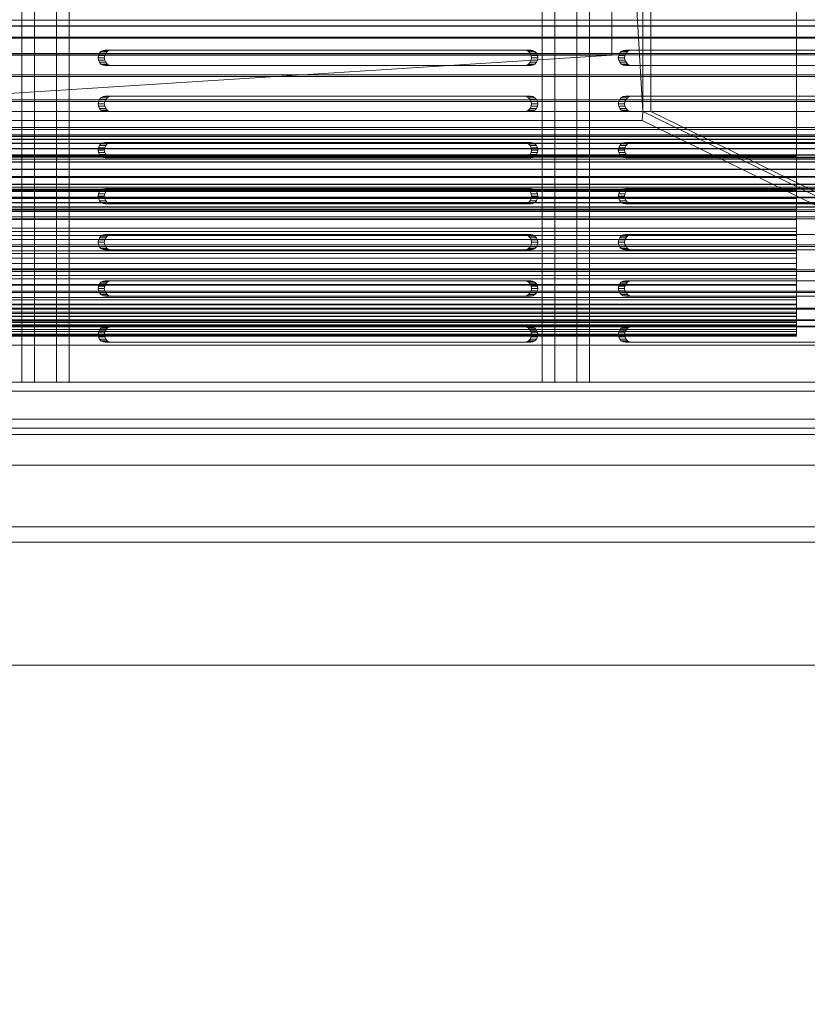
# Model space of a CAD drawing. Header units: millimetres. Extents: x -2233 to 61924, y -68080 to 6847.
# Tile 635 of 656: x 27447 to 27703, y -18370 to -18050. Entities that reach past the tile are written whole.
import ezdxf

# ---------------------------------------------------------------- set-up
doc = ezdxf.new("R2010")
doc.units = ezdxf.units.MM
for name, color, linetype, lineweight in [('COTAS_P', 1, 'Continuous', 0), ('superior_bajante_movil', 7, 'Continuous', 0), ('superior_C09', 7, 'Continuous', 0), ('superior_screen-C09', 7, 'Continuous', 0)]:
    doc.layers.add(name, color=color, linetype=linetype, lineweight=lineweight)
doc.dimstyles.new('R19_100', dxfattribs={"dimtxt": 250, "dimasz": 150, "dimexe": 150, "dimexo": 80, "dimgap": 100, "dimtad": 1, "dimtih": 1, "dimtoh": 1, "dimdsep": 46, "dimcen": 0.09, "dimadec": 0, "dimazin": 0, "dimtfac": 1, "dimtdec": 4, "dimtofl": 0, "dimtmove": 0, "dimatfit": 3, "dimfxl": 1, "dimtolj": 1, "dimtzin": 0, "dimarcsym": 0})

# ---------------------------------------------------------------- blocks, each defined once
blk = doc.blocks.new('DIM_R27_46')
at = {"layer": 'COTAS_P'}
for p, q in [((26795.07, -18305), (26795.07, -19205)), ((28805.07, -18305), (28805.07, -19205)), ((26795.07, -19205), (26945.07, -19160)), ((28805.07, -19205), (28655.07, -19160)), ((26795.07, -19205), (28805.07, -19205)), ((26795.07, -19205), (26945.07, -19250)), ((28805.07, -19205), (28655.07, -19250))]:
    blk.add_line(p, q, dxfattribs=at)
blk.add_text('2010 P', height=250, dxfattribs=at).set_placement((27800.07, -19105))

msp = doc.modelspace()

# ---------------------------------------------------------------- linework, layer by layer
at = {"layer": 'superior_bajante_movil'}
for p, q in [((27448.133, -17792), (27448.133, -18168)), ((27452.238, -18168), (27452.238, -17792)), ((27459.41, -18168), (27459.41, -17792)), ((27463.514, -17792), (27463.514, -18168)), ((27617.278, -17792), (27617.278, -18168)), ((27621.382, -18168), (27621.382, -17792)), ((27628.554, -18168), (27628.554, -17792)), ((27632.659, -17792), (27632.659, -18168)), ((27650.067, -18080), (27650.067, -17880)), ((27652.598, -17880), (27652.598, -18080)), ((27474.534, -18060.122), (27473.879, -18060.477)), ((27475.26, -18060), (27474.534, -18060.122)), ((27474.534, -18060.122), (27476.586, -18060.122)), ((27475.26, -18060), (27477.312, -18060)), ((27611.516, -18060), (27475.26, -18060)), ((27475.931, -18060.477), (27476.586, -18060.122)), ((27476.586, -18060.122), (27477.312, -18060)), ((27477.312, -18060), (27613.568, -18060)), ((27611.516, -18060), (27613.568, -18060)), ((27612.242, -18060.122), (27611.516, -18060)), ((27612.242, -18060.122), (27614.294, -18060.122)), ((27612.896, -18060.477), (27612.242, -18060.122)), ((27613.568, -18060), (27614.294, -18060.122)), ((27614.294, -18060.122), (27614.949, -18060.477)), ((27643.679, -18060.122), (27643.024, -18060.477)), ((27644.405, -18060), (27643.679, -18060.122)), ((27643.679, -18060.122), (27645.731, -18060.122)), ((27644.405, -18060), (27646.457, -18060)), ((27780.66, -18060), (27644.405, -18060)), ((27645.076, -18060.477), (27645.731, -18060.122)), ((27645.731, -18060.122), (27646.457, -18060)), ((27646.457, -18060), (27782.712, -18060)), ((27473.026, -18061.727), (27472.911, -18062.5)), ((27472.911, -18062.5), (27473.026, -18063.273)), ((27472.911, -18062.5), (27474.963, -18062.5)), ((27473.36, -18061.031), (27473.026, -18061.727)), ((27473.026, -18061.727), (27475.078, -18061.727)), ((27473.026, -18063.273), (27473.36, -18063.969)), ((27473.026, -18063.273), (27475.078, -18063.273)), ((27473.879, -18060.477), (27473.36, -18061.031)), ((27473.36, -18061.031), (27475.412, -18061.031)), ((27473.879, -18060.477), (27475.931, -18060.477)), ((27474.963, -18062.5), (27475.078, -18061.727)), ((27475.078, -18063.273), (27474.963, -18062.5)), ((27475.078, -18061.727), (27475.412, -18061.031)), ((27475.412, -18063.969), (27475.078, -18063.273)), ((27475.412, -18061.031), (27475.931, -18060.477)), ((27612.896, -18060.477), (27614.949, -18060.477)), ((27613.416, -18061.031), (27612.896, -18060.477)), ((27613.416, -18061.031), (27615.468, -18061.031)), ((27613.75, -18061.727), (27613.416, -18061.031)), ((27613.416, -18063.969), (27613.75, -18063.273)), ((27613.75, -18061.727), (27615.802, -18061.727)), ((27613.865, -18062.5), (27613.75, -18061.727)), ((27613.75, -18063.273), (27613.865, -18062.5)), ((27613.75, -18063.273), (27615.802, -18063.273)), ((27613.865, -18062.5), (27615.917, -18062.5)), ((27614.949, -18060.477), (27615.468, -18061.031)), ((27615.468, -18061.031), (27615.802, -18061.727)), ((27615.802, -18063.273), (27615.468, -18063.969)), ((27615.802, -18061.727), (27615.917, -18062.5)), ((27615.917, -18062.5), (27615.802, -18063.273)), ((27642.171, -18061.727), (27642.056, -18062.5)), ((27642.056, -18062.5), (27642.171, -18063.273)), ((27642.056, -18062.5), (27644.108, -18062.5)), ((27642.504, -18061.031), (27642.171, -18061.727)), ((27642.171, -18061.727), (27644.223, -18061.727)), ((27642.171, -18063.273), (27642.504, -18063.969)), ((27642.171, -18063.273), (27644.223, -18063.273)), ((27643.024, -18060.477), (27642.504, -18061.031)), ((27642.504, -18061.031), (27644.556, -18061.031)), ((27643.024, -18060.477), (27645.076, -18060.477)), ((27644.108, -18062.5), (27644.223, -18061.727)), ((27644.223, -18063.273), (27644.108, -18062.5)), ((27644.223, -18061.727), (27644.556, -18061.031)), ((27644.556, -18063.969), (27644.223, -18063.273)), ((27644.556, -18061.031), (27645.076, -18060.477)), ((27473.36, -18063.969), (27473.879, -18064.523)), ((27473.36, -18063.969), (27475.412, -18063.969)), ((27473.879, -18064.523), (27474.534, -18064.878)), ((27473.879, -18064.523), (27475.931, -18064.523)), ((27474.534, -18064.878), (27475.26, -18065)), ((27474.534, -18064.878), (27476.586, -18064.878)), ((27477.312, -18065), (27475.26, -18065)), ((27475.26, -18065), (27611.516, -18065)), ((27475.931, -18064.523), (27475.412, -18063.969)), ((27476.586, -18064.878), (27475.931, -18064.523)), ((27477.312, -18065), (27476.586, -18064.878)), ((27613.568, -18065), (27477.312, -18065)), ((27611.516, -18065), (27612.242, -18064.878)), ((27611.516, -18065), (27613.568, -18065)), ((27612.242, -18064.878), (27612.896, -18064.523)), ((27612.242, -18064.878), (27614.294, -18064.878)), ((27612.896, -18064.523), (27613.416, -18063.969)), ((27612.896, -18064.523), (27614.949, -18064.523)), ((27613.416, -18063.969), (27615.468, -18063.969)), ((27614.294, -18064.878), (27613.568, -18065)), ((27614.949, -18064.523), (27614.294, -18064.878)), ((27615.468, -18063.969), (27614.949, -18064.523)), ((27642.504, -18063.969), (27643.024, -18064.523)), ((27642.504, -18063.969), (27644.556, -18063.969)), ((27643.024, -18064.523), (27643.679, -18064.878)), ((27643.024, -18064.523), (27645.076, -18064.523)), ((27643.679, -18064.878), (27644.405, -18065)), ((27643.679, -18064.878), (27645.731, -18064.878)), ((27646.457, -18065), (27644.405, -18065)), ((27644.405, -18065), (27780.66, -18065)), ((27645.076, -18064.523), (27644.556, -18063.969)), ((27645.731, -18064.878), (27645.076, -18064.523)), ((27646.457, -18065), (27645.731, -18064.878)), ((27782.712, -18065), (27646.457, -18065)), ((27473.36, -18076.031), (27473.026, -18076.727)), ((27473.879, -18075.477), (27473.36, -18076.031)), ((27473.36, -18076.031), (27475.412, -18076.031)), ((27474.534, -18075.122), (27473.879, -18075.477)), ((27473.879, -18075.477), (27475.931, -18075.477)), ((27475.26, -18075), (27474.534, -18075.122)), ((27474.534, -18075.122), (27476.586, -18075.122)), ((27475.078, -18076.727), (27475.412, -18076.031)), ((27475.26, -18075), (27477.312, -18075)), ((27611.516, -18075), (27475.26, -18075)), ((27475.412, -18076.031), (27475.931, -18075.477)), ((27475.931, -18075.477), (27476.586, -18075.122)), ((27476.586, -18075.122), (27477.312, -18075)), ((27477.312, -18075), (27613.568, -18075)), ((27611.516, -18075), (27613.568, -18075)), ((27612.242, -18075.122), (27611.516, -18075)), ((27612.242, -18075.122), (27614.294, -18075.122)), ((27612.896, -18075.477), (27612.242, -18075.122)), ((27612.896, -18075.477), (27614.949, -18075.477)), ((27613.416, -18076.031), (27612.896, -18075.477)), ((27613.416, -18076.031), (27615.468, -18076.031)), ((27613.75, -18076.727), (27613.416, -18076.031)), ((27613.568, -18075), (27614.294, -18075.122)), ((27614.294, -18075.122), (27614.949, -18075.477)), ((27614.949, -18075.477), (27615.468, -18076.031)), ((27615.468, -18076.031), (27615.802, -18076.727)), ((27642.504, -18076.031), (27642.171, -18076.727)), ((27643.024, -18075.477), (27642.504, -18076.031)), ((27642.504, -18076.031), (27644.556, -18076.031)), ((27643.679, -18075.122), (27643.024, -18075.477)), ((27643.024, -18075.477), (27645.076, -18075.477)), ((27644.405, -18075), (27643.679, -18075.122)), ((27643.679, -18075.122), (27645.731, -18075.122)), ((27644.223, -18076.727), (27644.556, -18076.031)), ((27644.405, -18075), (27646.457, -18075)), ((27780.66, -18075), (27644.405, -18075)), ((27644.556, -18076.031), (27645.076, -18075.477)), ((27645.076, -18075.477), (27645.731, -18075.122)), ((27645.731, -18075.122), (27646.457, -18075)), ((27646.457, -18075), (27782.712, -18075)), ((27473.026, -18076.727), (27472.911, -18077.5)), ((27472.911, -18077.5), (27473.026, -18078.273)), ((27472.911, -18077.5), (27474.963, -18077.5)), ((27473.026, -18076.727), (27475.078, -18076.727)), ((27473.026, -18078.273), (27473.36, -18078.969)), ((27473.026, -18078.273), (27475.078, -18078.273)), ((27473.36, -18078.969), (27473.879, -18079.523)), ((27473.36, -18078.969), (27475.412, -18078.969)), ((27473.879, -18079.523), (27474.534, -18079.878)), ((27473.879, -18079.523), (27475.931, -18079.523)), ((27474.963, -18077.5), (27475.078, -18076.727)), ((27475.078, -18078.273), (27474.963, -18077.5)), ((27475.412, -18078.969), (27475.078, -18078.273)), ((27475.931, -18079.523), (27475.412, -18078.969)), ((27476.586, -18079.878), (27475.931, -18079.523)), ((27612.242, -18079.878), (27612.896, -18079.523)), ((27612.896, -18079.523), (27613.416, -18078.969)), ((27612.896, -18079.523), (27614.949, -18079.523)), ((27613.416, -18078.969), (27613.75, -18078.273)), ((27613.416, -18078.969), (27615.468, -18078.969)), ((27613.75, -18076.727), (27615.802, -18076.727)), ((27613.865, -18077.5), (27613.75, -18076.727)), ((27613.75, -18078.273), (27613.865, -18077.5)), ((27613.75, -18078.273), (27615.802, -18078.273)), ((27613.865, -18077.5), (27615.917, -18077.5)), ((27614.949, -18079.523), (27614.294, -18079.878)), ((27615.468, -18078.969), (27614.949, -18079.523)), ((27615.802, -18078.273), (27615.468, -18078.969)), ((27615.802, -18076.727), (27615.917, -18077.5)), ((27615.917, -18077.5), (27615.802, -18078.273)), ((27642.171, -18076.727), (27642.056, -18077.5)), ((27642.056, -18077.5), (27642.171, -18078.273)), ((27642.056, -18077.5), (27644.108, -18077.5)), ((27642.171, -18076.727), (27644.223, -18076.727)), ((27642.171, -18078.273), (27642.504, -18078.969)), ((27642.171, -18078.273), (27644.223, -18078.273)), ((27642.504, -18078.969), (27643.024, -18079.523)), ((27642.504, -18078.969), (27644.556, -18078.969)), ((27643.024, -18079.523), (27643.679, -18079.878)), ((27643.024, -18079.523), (27645.076, -18079.523)), ((27644.108, -18077.5), (27644.223, -18076.727)), ((27644.223, -18078.273), (27644.108, -18077.5)), ((27644.556, -18078.969), (27644.223, -18078.273)), ((27645.076, -18079.523), (27644.556, -18078.969)), ((27645.731, -18079.878), (27645.076, -18079.523)), ((27350.067, -18080), (27650.067, -18080)), ((27474.534, -18079.878), (27475.26, -18080)), ((27474.534, -18079.878), (27476.586, -18079.878)), ((27477.312, -18080), (27475.26, -18080)), ((27475.26, -18080), (27611.516, -18080)), ((27477.312, -18080), (27476.586, -18079.878)), ((27613.568, -18080), (27477.312, -18080)), ((27611.516, -18080), (27612.242, -18079.878)), ((27611.516, -18080), (27613.568, -18080)), ((27612.242, -18079.878), (27614.294, -18079.878)), ((27614.294, -18079.878), (27613.568, -18080)), ((27643.679, -18079.878), (27644.405, -18080)), ((27643.679, -18079.878), (27645.731, -18079.878)), ((27646.457, -18080), (27644.405, -18080)), ((27644.405, -18080), (27780.66, -18080)), ((27646.457, -18080), (27645.731, -18079.878)), ((27782.712, -18080), (27646.457, -18080)), ((27650.067, -18080), (27649.862, -18082.939)), ((27650.067, -18080), (27830.246, -18168)), ((27650.067, -18080), (27652.598, -18080)), ((27652.598, -18080), (27832.777, -18168)), ((27649.862, -18082.939), (27349.862, -18082.939)), ((27830.041, -18170.939), (27649.862, -18082.939)), ((27473.026, -18091.727), (27472.911, -18092.5)), ((27473.36, -18091.031), (27473.026, -18091.727)), ((27473.026, -18091.727), (27475.078, -18091.727)), ((27473.879, -18090.477), (27473.36, -18091.031)), ((27473.36, -18091.031), (27475.412, -18091.031)), ((27474.534, -18090.122), (27473.879, -18090.477)), ((27473.879, -18090.477), (27475.931, -18090.477)), ((27475.26, -18090), (27474.534, -18090.122)), ((27474.534, -18090.122), (27476.586, -18090.122)), ((27474.963, -18092.5), (27475.078, -18091.727)), ((27475.078, -18091.727), (27475.412, -18091.031)), ((27475.26, -18090), (27477.312, -18090)), ((27611.516, -18090), (27475.26, -18090)), ((27475.412, -18091.031), (27475.931, -18090.477)), ((27475.931, -18090.477), (27476.586, -18090.122)), ((27476.586, -18090.122), (27477.312, -18090)), ((27477.312, -18090), (27613.568, -18090)), ((27611.516, -18090), (27613.568, -18090)), ((27612.242, -18090.122), (27611.516, -18090)), ((27612.242, -18090.122), (27614.294, -18090.122)), ((27612.896, -18090.477), (27612.242, -18090.122)), ((27612.896, -18090.477), (27614.949, -18090.477)), ((27613.416, -18091.031), (27612.896, -18090.477)), ((27613.416, -18091.031), (27615.468, -18091.031)), ((27613.75, -18091.727), (27613.416, -18091.031)), ((27613.568, -18090), (27614.294, -18090.122)), ((27613.75, -18091.727), (27615.802, -18091.727)), ((27613.865, -18092.5), (27613.75, -18091.727)), ((27614.294, -18090.122), (27614.949, -18090.477)), ((27614.949, -18090.477), (27615.468, -18091.031)), ((27615.468, -18091.031), (27615.802, -18091.727)), ((27615.802, -18091.727), (27615.917, -18092.5)), ((27642.171, -18091.727), (27642.056, -18092.5)), ((27642.504, -18091.031), (27642.171, -18091.727)), ((27642.171, -18091.727), (27644.223, -18091.727)), ((27643.024, -18090.477), (27642.504, -18091.031)), ((27642.504, -18091.031), (27644.556, -18091.031)), ((27643.679, -18090.122), (27643.024, -18090.477)), ((27643.024, -18090.477), (27645.076, -18090.477)), ((27644.405, -18090), (27643.679, -18090.122)), ((27643.679, -18090.122), (27645.731, -18090.122)), ((27644.108, -18092.5), (27644.223, -18091.727)), ((27644.223, -18091.727), (27644.556, -18091.031)), ((27644.405, -18090), (27646.457, -18090)), ((27780.66, -18090), (27644.405, -18090)), ((27644.556, -18091.031), (27645.076, -18090.477)), ((27645.076, -18090.477), (27645.731, -18090.122)), ((27645.731, -18090.122), (27646.457, -18090)), ((27646.457, -18090), (27782.712, -18090)), ((27472.911, -18092.5), (27473.026, -18093.273)), ((27472.911, -18092.5), (27474.963, -18092.5)), ((27473.026, -18093.273), (27473.36, -18093.969)), ((27473.026, -18093.273), (27475.078, -18093.273)), ((27473.36, -18093.969), (27473.879, -18094.523)), ((27473.36, -18093.969), (27475.412, -18093.969)), ((27473.879, -18094.523), (27474.534, -18094.878)), ((27473.879, -18094.523), (27475.931, -18094.523)), ((27474.534, -18094.878), (27475.26, -18095)), ((27474.534, -18094.878), (27476.586, -18094.878)), ((27475.078, -18093.273), (27474.963, -18092.5)), ((27475.412, -18093.969), (27475.078, -18093.273)), ((27477.312, -18095), (27475.26, -18095)), ((27475.26, -18095), (27611.516, -18095)), ((27475.931, -18094.523), (27475.412, -18093.969)), ((27476.586, -18094.878), (27475.931, -18094.523)), ((27477.312, -18095), (27476.586, -18094.878)), ((27613.568, -18095), (27477.312, -18095)), ((27611.516, -18095), (27612.242, -18094.878)), ((27611.516, -18095), (27613.568, -18095)), ((27612.242, -18094.878), (27612.896, -18094.523)), ((27612.242, -18094.878), (27614.294, -18094.878)), ((27612.896, -18094.523), (27613.416, -18093.969)), ((27612.896, -18094.523), (27614.949, -18094.523)), ((27613.416, -18093.969), (27613.75, -18093.273)), ((27613.416, -18093.969), (27615.468, -18093.969)), ((27614.294, -18094.878), (27613.568, -18095)), ((27613.75, -18093.273), (27613.865, -18092.5)), ((27613.75, -18093.273), (27615.802, -18093.273)), ((27613.865, -18092.5), (27615.917, -18092.5)), ((27614.949, -18094.523), (27614.294, -18094.878)), ((27615.468, -18093.969), (27614.949, -18094.523)), ((27615.802, -18093.273), (27615.468, -18093.969)), ((27615.917, -18092.5), (27615.802, -18093.273)), ((27642.056, -18092.5), (27642.171, -18093.273)), ((27642.056, -18092.5), (27644.108, -18092.5)), ((27642.171, -18093.273), (27642.504, -18093.969)), ((27642.171, -18093.273), (27644.223, -18093.273)), ((27642.504, -18093.969), (27643.024, -18094.523)), ((27642.504, -18093.969), (27644.556, -18093.969)), ((27643.024, -18094.523), (27643.679, -18094.878)), ((27643.024, -18094.523), (27645.076, -18094.523)), ((27643.679, -18094.878), (27644.405, -18095)), ((27643.679, -18094.878), (27645.731, -18094.878)), ((27644.223, -18093.273), (27644.108, -18092.5)), ((27644.556, -18093.969), (27644.223, -18093.273)), ((27646.457, -18095), (27644.405, -18095)), ((27644.405, -18095), (27780.66, -18095)), ((27645.076, -18094.523), (27644.556, -18093.969)), ((27645.731, -18094.878), (27645.076, -18094.523)), ((27646.457, -18095), (27645.731, -18094.878)), ((27782.712, -18095), (27646.457, -18095)), ((27474.534, -18105.122), (27473.879, -18105.477)), ((27475.26, -18105), (27474.534, -18105.122)), ((27474.534, -18105.122), (27476.586, -18105.122)), ((27475.26, -18105), (27477.312, -18105)), ((27611.516, -18105), (27475.26, -18105)), ((27475.931, -18105.477), (27476.586, -18105.122)), ((27476.586, -18105.122), (27477.312, -18105)), ((27477.312, -18105), (27613.568, -18105)), ((27611.516, -18105), (27613.568, -18105)), ((27612.242, -18105.122), (27611.516, -18105)), ((27612.242, -18105.122), (27614.294, -18105.122)), ((27612.896, -18105.477), (27612.242, -18105.122)), ((27613.568, -18105), (27614.294, -18105.122)), ((27614.294, -18105.122), (27614.949, -18105.477)), ((27643.679, -18105.122), (27643.024, -18105.477)), ((27644.405, -18105), (27643.679, -18105.122)), ((27643.679, -18105.122), (27645.731, -18105.122)), ((27644.405, -18105), (27646.457, -18105)), ((27780.66, -18105), (27644.405, -18105)), ((27645.076, -18105.477), (27645.731, -18105.122)), ((27645.731, -18105.122), (27646.457, -18105)), ((27646.457, -18105), (27782.712, -18105)), ((27473.026, -18106.727), (27472.911, -18107.5)), ((27472.911, -18107.5), (27473.026, -18108.273)), ((27472.911, -18107.5), (27474.963, -18107.5)), ((27473.36, -18106.031), (27473.026, -18106.727)), ((27473.026, -18106.727), (27475.078, -18106.727)), ((27473.026, -18108.273), (27473.36, -18108.969)), ((27473.026, -18108.273), (27475.078, -18108.273)), ((27473.879, -18105.477), (27473.36, -18106.031)), ((27473.36, -18106.031), (27475.412, -18106.031)), ((27473.879, -18105.477), (27475.931, -18105.477)), ((27474.963, -18107.5), (27475.078, -18106.727)), ((27475.078, -18108.273), (27474.963, -18107.5)), ((27475.078, -18106.727), (27475.412, -18106.031)), ((27475.412, -18108.969), (27475.078, -18108.273)), ((27475.412, -18106.031), (27475.931, -18105.477)), ((27612.896, -18105.477), (27614.949, -18105.477)), ((27613.416, -18106.031), (27612.896, -18105.477)), ((27613.416, -18106.031), (27615.468, -18106.031)), ((27613.75, -18106.727), (27613.416, -18106.031)), ((27613.416, -18108.969), (27613.75, -18108.273)), ((27613.75, -18106.727), (27615.802, -18106.727)), ((27613.865, -18107.5), (27613.75, -18106.727)), ((27613.75, -18108.273), (27613.865, -18107.5)), ((27613.75, -18108.273), (27615.802, -18108.273)), ((27613.865, -18107.5), (27615.917, -18107.5)), ((27614.949, -18105.477), (27615.468, -18106.031)), ((27615.468, -18106.031), (27615.802, -18106.727)), ((27615.802, -18108.273), (27615.468, -18108.969)), ((27615.802, -18106.727), (27615.917, -18107.5)), ((27615.917, -18107.5), (27615.802, -18108.273)), ((27642.171, -18106.727), (27642.056, -18107.5)), ((27642.056, -18107.5), (27642.171, -18108.273)), ((27642.056, -18107.5), (27644.108, -18107.5)), ((27642.504, -18106.031), (27642.171, -18106.727)), ((27642.171, -18106.727), (27644.223, -18106.727)), ((27642.171, -18108.273), (27642.504, -18108.969)), ((27642.171, -18108.273), (27644.223, -18108.273)), ((27643.024, -18105.477), (27642.504, -18106.031)), ((27642.504, -18106.031), (27644.556, -18106.031)), ((27643.024, -18105.477), (27645.076, -18105.477)), ((27644.108, -18107.5), (27644.223, -18106.727)), ((27644.223, -18108.273), (27644.108, -18107.5)), ((27644.223, -18106.727), (27644.556, -18106.031)), ((27644.556, -18108.969), (27644.223, -18108.273)), ((27644.556, -18106.031), (27645.076, -18105.477)), ((27473.36, -18108.969), (27473.879, -18109.523)), ((27473.36, -18108.969), (27475.412, -18108.969)), ((27473.879, -18109.523), (27474.534, -18109.878)), ((27473.879, -18109.523), (27475.931, -18109.523)), ((27474.534, -18109.878), (27475.26, -18110)), ((27474.534, -18109.878), (27476.586, -18109.878)), ((27477.312, -18110), (27475.26, -18110)), ((27475.26, -18110), (27611.516, -18110)), ((27475.931, -18109.523), (27475.412, -18108.969)), ((27476.586, -18109.878), (27475.931, -18109.523)), ((27477.312, -18110), (27476.586, -18109.878)), ((27613.568, -18110), (27477.312, -18110)), ((27611.516, -18110), (27612.242, -18109.878)), ((27611.516, -18110), (27613.568, -18110)), ((27612.242, -18109.878), (27612.896, -18109.523)), ((27612.242, -18109.878), (27614.294, -18109.878)), ((27612.896, -18109.523), (27613.416, -18108.969)), ((27612.896, -18109.523), (27614.949, -18109.523)), ((27613.416, -18108.969), (27615.468, -18108.969)), ((27614.294, -18109.878), (27613.568, -18110)), ((27614.949, -18109.523), (27614.294, -18109.878)), ((27615.468, -18108.969), (27614.949, -18109.523)), ((27642.504, -18108.969), (27643.024, -18109.523)), ((27642.504, -18108.969), (27644.556, -18108.969)), ((27643.024, -18109.523), (27643.679, -18109.878)), ((27643.024, -18109.523), (27645.076, -18109.523)), ((27643.679, -18109.878), (27644.405, -18110)), ((27643.679, -18109.878), (27645.731, -18109.878)), ((27646.457, -18110), (27644.405, -18110)), ((27644.405, -18110), (27780.66, -18110)), ((27645.076, -18109.523), (27644.556, -18108.969)), ((27645.731, -18109.878), (27645.076, -18109.523)), ((27646.457, -18110), (27645.731, -18109.878)), ((27782.712, -18110), (27646.457, -18110)), ((27473.36, -18121.031), (27473.026, -18121.727)), ((27473.879, -18120.477), (27473.36, -18121.031)), ((27473.36, -18121.031), (27475.412, -18121.031)), ((27474.534, -18120.122), (27473.879, -18120.477)), ((27473.879, -18120.477), (27475.931, -18120.477)), ((27475.26, -18120), (27474.534, -18120.122)), ((27474.534, -18120.122), (27476.586, -18120.122)), ((27475.078, -18121.727), (27475.412, -18121.031)), ((27475.26, -18120), (27477.312, -18120)), ((27611.516, -18120), (27475.26, -18120)), ((27475.412, -18121.031), (27475.931, -18120.477)), ((27475.931, -18120.477), (27476.586, -18120.122)), ((27476.586, -18120.122), (27477.312, -18120)), ((27477.312, -18120), (27613.568, -18120)), ((27611.516, -18120), (27613.568, -18120)), ((27612.242, -18120.122), (27611.516, -18120)), ((27612.242, -18120.122), (27614.294, -18120.122)), ((27612.896, -18120.477), (27612.242, -18120.122)), ((27612.896, -18120.477), (27614.949, -18120.477)), ((27613.416, -18121.031), (27612.896, -18120.477)), ((27613.416, -18121.031), (27615.468, -18121.031)), ((27613.75, -18121.727), (27613.416, -18121.031)), ((27613.568, -18120), (27614.294, -18120.122)), ((27614.294, -18120.122), (27614.949, -18120.477)), ((27614.949, -18120.477), (27615.468, -18121.031)), ((27615.468, -18121.031), (27615.802, -18121.727)), ((27642.504, -18121.031), (27642.171, -18121.727)), ((27643.024, -18120.477), (27642.504, -18121.031)), ((27642.504, -18121.031), (27644.556, -18121.031)), ((27643.679, -18120.122), (27643.024, -18120.477)), ((27643.024, -18120.477), (27645.076, -18120.477)), ((27644.405, -18120), (27643.679, -18120.122)), ((27643.679, -18120.122), (27645.731, -18120.122)), ((27644.223, -18121.727), (27644.556, -18121.031)), ((27644.405, -18120), (27646.457, -18120)), ((27780.66, -18120), (27644.405, -18120)), ((27644.556, -18121.031), (27645.076, -18120.477)), ((27645.076, -18120.477), (27645.731, -18120.122)), ((27645.731, -18120.122), (27646.457, -18120)), ((27646.457, -18120), (27782.712, -18120)), ((27473.026, -18121.727), (27472.911, -18122.5)), ((27472.911, -18122.5), (27473.026, -18123.273)), ((27472.911, -18122.5), (27474.963, -18122.5)), ((27473.026, -18121.727), (27475.078, -18121.727)), ((27473.026, -18123.273), (27473.36, -18123.969)), ((27473.026, -18123.273), (27475.078, -18123.273)), ((27473.36, -18123.969), (27473.879, -18124.523)), ((27473.36, -18123.969), (27475.412, -18123.969)), ((27474.963, -18122.5), (27475.078, -18121.727)), ((27475.078, -18123.273), (27474.963, -18122.5)), ((27475.412, -18123.969), (27475.078, -18123.273)), ((27475.931, -18124.523), (27475.412, -18123.969)), ((27612.896, -18124.523), (27613.416, -18123.969)), ((27613.416, -18123.969), (27613.75, -18123.273)), ((27613.416, -18123.969), (27615.468, -18123.969)), ((27613.75, -18121.727), (27615.802, -18121.727)), ((27613.865, -18122.5), (27613.75, -18121.727)), ((27613.75, -18123.273), (27613.865, -18122.5)), ((27613.75, -18123.273), (27615.802, -18123.273)), ((27613.865, -18122.5), (27615.917, -18122.5)), ((27615.468, -18123.969), (27614.949, -18124.523)), ((27615.802, -18123.273), (27615.468, -18123.969)), ((27615.802, -18121.727), (27615.917, -18122.5)), ((27615.917, -18122.5), (27615.802, -18123.273)), ((27642.171, -18121.727), (27642.056, -18122.5)), ((27642.056, -18122.5), (27642.171, -18123.273)), ((27642.056, -18122.5), (27644.108, -18122.5)), ((27642.171, -18121.727), (27644.223, -18121.727)), ((27642.171, -18123.273), (27642.504, -18123.969)), ((27642.171, -18123.273), (27644.223, -18123.273)), ((27642.504, -18123.969), (27643.024, -18124.523)), ((27642.504, -18123.969), (27644.556, -18123.969)), ((27644.108, -18122.5), (27644.223, -18121.727)), ((27644.223, -18123.273), (27644.108, -18122.5)), ((27644.556, -18123.969), (27644.223, -18123.273)), ((27645.076, -18124.523), (27644.556, -18123.969)), ((27473.879, -18124.523), (27474.534, -18124.878)), ((27473.879, -18124.523), (27475.931, -18124.523)), ((27474.534, -18124.878), (27475.26, -18125)), ((27474.534, -18124.878), (27476.586, -18124.878)), ((27477.312, -18125), (27475.26, -18125)), ((27475.26, -18125), (27611.516, -18125)), ((27476.586, -18124.878), (27475.931, -18124.523)), ((27477.312, -18125), (27476.586, -18124.878)), ((27613.568, -18125), (27477.312, -18125)), ((27611.516, -18125), (27612.242, -18124.878)), ((27611.516, -18125), (27613.568, -18125)), ((27612.242, -18124.878), (27612.896, -18124.523)), ((27612.242, -18124.878), (27614.294, -18124.878)), ((27612.896, -18124.523), (27614.949, -18124.523)), ((27614.294, -18124.878), (27613.568, -18125)), ((27614.949, -18124.523), (27614.294, -18124.878)), ((27643.024, -18124.523), (27643.679, -18124.878)), ((27643.024, -18124.523), (27645.076, -18124.523)), ((27643.679, -18124.878), (27644.405, -18125)), ((27643.679, -18124.878), (27645.731, -18124.878)), ((27646.457, -18125), (27644.405, -18125)), ((27644.405, -18125), (27780.66, -18125)), ((27645.731, -18124.878), (27645.076, -18124.523)), ((27646.457, -18125), (27645.731, -18124.878)), ((27782.712, -18125), (27646.457, -18125)), ((27473.026, -18136.727), (27472.911, -18137.5)), ((27473.36, -18136.031), (27473.026, -18136.727)), ((27473.026, -18136.727), (27475.078, -18136.727)), ((27473.879, -18135.477), (27473.36, -18136.031)), ((27473.36, -18136.031), (27475.412, -18136.031)), ((27474.534, -18135.122), (27473.879, -18135.477)), ((27473.879, -18135.477), (27475.931, -18135.477)), ((27475.26, -18135), (27474.534, -18135.122)), ((27474.534, -18135.122), (27476.586, -18135.122)), ((27474.963, -18137.5), (27475.078, -18136.727)), ((27475.078, -18136.727), (27475.412, -18136.031)), ((27475.26, -18135), (27477.312, -18135)), ((27611.516, -18135), (27475.26, -18135)), ((27475.412, -18136.031), (27475.931, -18135.477)), ((27475.931, -18135.477), (27476.586, -18135.122)), ((27476.586, -18135.122), (27477.312, -18135)), ((27477.312, -18135), (27613.568, -18135)), ((27611.516, -18135), (27613.568, -18135)), ((27612.242, -18135.122), (27611.516, -18135)), ((27612.242, -18135.122), (27614.294, -18135.122)), ((27612.896, -18135.477), (27612.242, -18135.122)), ((27612.896, -18135.477), (27614.949, -18135.477)), ((27613.416, -18136.031), (27612.896, -18135.477)), ((27613.416, -18136.031), (27615.468, -18136.031)), ((27613.75, -18136.727), (27613.416, -18136.031)), ((27613.568, -18135), (27614.294, -18135.122)), ((27613.75, -18136.727), (27615.802, -18136.727)), ((27613.865, -18137.5), (27613.75, -18136.727)), ((27614.294, -18135.122), (27614.949, -18135.477)), ((27614.949, -18135.477), (27615.468, -18136.031)), ((27615.468, -18136.031), (27615.802, -18136.727)), ((27615.802, -18136.727), (27615.917, -18137.5)), ((27642.171, -18136.727), (27642.056, -18137.5)), ((27642.504, -18136.031), (27642.171, -18136.727)), ((27642.171, -18136.727), (27644.223, -18136.727)), ((27643.024, -18135.477), (27642.504, -18136.031)), ((27642.504, -18136.031), (27644.556, -18136.031)), ((27643.679, -18135.122), (27643.024, -18135.477)), ((27643.024, -18135.477), (27645.076, -18135.477)), ((27644.405, -18135), (27643.679, -18135.122)), ((27643.679, -18135.122), (27645.731, -18135.122)), ((27644.108, -18137.5), (27644.223, -18136.727)), ((27644.223, -18136.727), (27644.556, -18136.031)), ((27644.405, -18135), (27646.457, -18135)), ((27780.66, -18135), (27644.405, -18135)), ((27644.556, -18136.031), (27645.076, -18135.477)), ((27645.076, -18135.477), (27645.731, -18135.122)), ((27645.731, -18135.122), (27646.457, -18135)), ((27646.457, -18135), (27782.712, -18135)), ((27472.911, -18137.5), (27473.026, -18138.273)), ((27472.911, -18137.5), (27474.963, -18137.5)), ((27473.026, -18138.273), (27473.36, -18138.969)), ((27473.026, -18138.273), (27475.078, -18138.273)), ((27473.36, -18138.969), (27473.879, -18139.523)), ((27473.36, -18138.969), (27475.412, -18138.969)), ((27473.879, -18139.523), (27474.534, -18139.878)), ((27473.879, -18139.523), (27475.931, -18139.523)), ((27474.534, -18139.878), (27475.26, -18140)), ((27474.534, -18139.878), (27476.586, -18139.878)), ((27475.078, -18138.273), (27474.963, -18137.5)), ((27475.412, -18138.969), (27475.078, -18138.273)), ((27477.312, -18140), (27475.26, -18140)), ((27475.26, -18140), (27611.516, -18140)), ((27475.931, -18139.523), (27475.412, -18138.969)), ((27476.586, -18139.878), (27475.931, -18139.523)), ((27477.312, -18140), (27476.586, -18139.878)), ((27613.568, -18140), (27477.312, -18140)), ((27611.516, -18140), (27612.242, -18139.878)), ((27611.516, -18140), (27613.568, -18140)), ((27612.242, -18139.878), (27612.896, -18139.523)), ((27612.242, -18139.878), (27614.294, -18139.878)), ((27612.896, -18139.523), (27613.416, -18138.969)), ((27612.896, -18139.523), (27614.949, -18139.523)), ((27613.416, -18138.969), (27613.75, -18138.273)), ((27613.416, -18138.969), (27615.468, -18138.969)), ((27614.294, -18139.878), (27613.568, -18140)), ((27613.75, -18138.273), (27613.865, -18137.5)), ((27613.75, -18138.273), (27615.802, -18138.273)), ((27613.865, -18137.5), (27615.917, -18137.5)), ((27614.949, -18139.523), (27614.294, -18139.878)), ((27615.468, -18138.969), (27614.949, -18139.523)), ((27615.802, -18138.273), (27615.468, -18138.969)), ((27615.917, -18137.5), (27615.802, -18138.273)), ((27642.056, -18137.5), (27642.171, -18138.273)), ((27642.056, -18137.5), (27644.108, -18137.5)), ((27642.171, -18138.273), (27642.504, -18138.969)), ((27642.171, -18138.273), (27644.223, -18138.273)), ((27642.504, -18138.969), (27643.024, -18139.523)), ((27642.504, -18138.969), (27644.556, -18138.969)), ((27643.024, -18139.523), (27643.679, -18139.878)), ((27643.024, -18139.523), (27645.076, -18139.523)), ((27643.679, -18139.878), (27644.405, -18140)), ((27643.679, -18139.878), (27645.731, -18139.878)), ((27644.223, -18138.273), (27644.108, -18137.5)), ((27644.556, -18138.969), (27644.223, -18138.273)), ((27646.457, -18140), (27644.405, -18140)), ((27644.405, -18140), (27780.66, -18140)), ((27645.076, -18139.523), (27644.556, -18138.969)), ((27645.731, -18139.878), (27645.076, -18139.523)), ((27646.457, -18140), (27645.731, -18139.878)), ((27782.712, -18140), (27646.457, -18140)), ((27475.26, -18150), (27474.534, -18150.122)), ((27475.26, -18150), (27477.312, -18150)), ((27611.516, -18150), (27475.26, -18150)), ((27476.586, -18150.122), (27477.312, -18150)), ((27477.312, -18150), (27613.568, -18150)), ((27611.516, -18150), (27613.568, -18150)), ((27612.242, -18150.122), (27611.516, -18150)), ((27613.568, -18150), (27614.294, -18150.122)), ((27644.405, -18150), (27643.679, -18150.122)), ((27644.405, -18150), (27646.457, -18150)), ((27780.66, -18150), (27644.405, -18150)), ((27645.731, -18150.122), (27646.457, -18150)), ((27646.457, -18150), (27782.712, -18150)), ((27473.026, -18151.727), (27472.911, -18152.5)), ((27472.911, -18152.5), (27473.026, -18153.273)), ((27472.911, -18152.5), (27474.963, -18152.5)), ((27473.36, -18151.031), (27473.026, -18151.727)), ((27473.026, -18151.727), (27475.078, -18151.727)), ((27473.026, -18153.273), (27473.36, -18153.969)), ((27473.026, -18153.273), (27475.078, -18153.273)), ((27473.879, -18150.477), (27473.36, -18151.031)), ((27473.36, -18151.031), (27475.412, -18151.031)), ((27474.534, -18150.122), (27473.879, -18150.477)), ((27473.879, -18150.477), (27475.931, -18150.477)), ((27474.534, -18150.122), (27476.586, -18150.122)), ((27474.963, -18152.5), (27475.078, -18151.727)), ((27475.078, -18153.273), (27474.963, -18152.5)), ((27475.078, -18151.727), (27475.412, -18151.031)), ((27475.412, -18153.969), (27475.078, -18153.273)), ((27475.412, -18151.031), (27475.931, -18150.477)), ((27475.931, -18150.477), (27476.586, -18150.122)), ((27612.242, -18150.122), (27614.294, -18150.122)), ((27612.896, -18150.477), (27612.242, -18150.122)), ((27612.896, -18150.477), (27614.949, -18150.477)), ((27613.416, -18151.031), (27612.896, -18150.477)), ((27613.416, -18151.031), (27615.468, -18151.031)), ((27613.75, -18151.727), (27613.416, -18151.031)), ((27613.416, -18153.969), (27613.75, -18153.273)), ((27613.75, -18151.727), (27615.802, -18151.727)), ((27613.865, -18152.5), (27613.75, -18151.727)), ((27613.75, -18153.273), (27613.865, -18152.5)), ((27613.75, -18153.273), (27615.802, -18153.273)), ((27613.865, -18152.5), (27615.917, -18152.5)), ((27614.294, -18150.122), (27614.949, -18150.477)), ((27614.949, -18150.477), (27615.468, -18151.031)), ((27615.468, -18151.031), (27615.802, -18151.727)), ((27615.802, -18153.273), (27615.468, -18153.969)), ((27615.802, -18151.727), (27615.917, -18152.5)), ((27615.917, -18152.5), (27615.802, -18153.273)), ((27642.171, -18151.727), (27642.056, -18152.5)), ((27642.056, -18152.5), (27642.171, -18153.273)), ((27642.056, -18152.5), (27644.108, -18152.5)), ((27642.504, -18151.031), (27642.171, -18151.727)), ((27642.171, -18151.727), (27644.223, -18151.727)), ((27642.171, -18153.273), (27642.504, -18153.969)), ((27642.171, -18153.273), (27644.223, -18153.273)), ((27643.024, -18150.477), (27642.504, -18151.031)), ((27642.504, -18151.031), (27644.556, -18151.031)), ((27643.679, -18150.122), (27643.024, -18150.477)), ((27643.024, -18150.477), (27645.076, -18150.477)), ((27643.679, -18150.122), (27645.731, -18150.122)), ((27644.108, -18152.5), (27644.223, -18151.727)), ((27644.223, -18153.273), (27644.108, -18152.5)), ((27644.223, -18151.727), (27644.556, -18151.031)), ((27644.556, -18153.969), (27644.223, -18153.273)), ((27644.556, -18151.031), (27645.076, -18150.477)), ((27645.076, -18150.477), (27645.731, -18150.122)), ((27829.562, -18156), (27077.808, -18156)), ((27078.834, -18156), (27830.588, -18156)), ((27473.36, -18153.969), (27473.879, -18154.523)), ((27473.36, -18153.969), (27475.412, -18153.969)), ((27473.879, -18154.523), (27474.534, -18154.878)), ((27473.879, -18154.523), (27475.931, -18154.523)), ((27474.534, -18154.878), (27475.26, -18155)), ((27474.534, -18154.878), (27476.586, -18154.878)), ((27477.312, -18155), (27475.26, -18155)), ((27475.26, -18155), (27611.516, -18155)), ((27475.931, -18154.523), (27475.412, -18153.969)), ((27476.586, -18154.878), (27475.931, -18154.523)), ((27477.312, -18155), (27476.586, -18154.878)), ((27613.568, -18155), (27477.312, -18155)), ((27611.516, -18155), (27612.242, -18154.878)), ((27611.516, -18155), (27613.568, -18155)), ((27612.242, -18154.878), (27612.896, -18154.523)), ((27612.242, -18154.878), (27614.294, -18154.878)), ((27612.896, -18154.523), (27613.416, -18153.969)), ((27612.896, -18154.523), (27614.949, -18154.523)), ((27613.416, -18153.969), (27615.468, -18153.969)), ((27614.294, -18154.878), (27613.568, -18155)), ((27614.949, -18154.523), (27614.294, -18154.878)), ((27615.468, -18153.969), (27614.949, -18154.523)), ((27642.504, -18153.969), (27643.024, -18154.523)), ((27642.504, -18153.969), (27644.556, -18153.969)), ((27643.024, -18154.523), (27643.679, -18154.878)), ((27643.024, -18154.523), (27645.076, -18154.523)), ((27643.679, -18154.878), (27644.405, -18155)), ((27643.679, -18154.878), (27645.731, -18154.878)), ((27646.457, -18155), (27644.405, -18155)), ((27644.405, -18155), (27780.66, -18155)), ((27645.076, -18154.523), (27644.556, -18153.969)), ((27645.731, -18154.878), (27645.076, -18154.523)), ((27646.457, -18155), (27645.731, -18154.878)), ((27782.712, -18155), (27646.457, -18155)), ((27077.808, -18168), (27829.562, -18168)), ((27830.246, -18168), (27078.492, -18168)), ((27830.588, -18168), (27078.834, -18168)), ((27082.939, -18168), (27834.693, -18168)), ((27448.133, -18168), (27459.41, -18168)), ((27448.133, -18168), (27452.238, -18168)), ((27463.514, -18168), (27452.238, -18168)), ((27463.514, -18168), (27459.41, -18168)), ((27617.278, -18168), (27628.554, -18168)), ((27617.278, -18168), (27621.382, -18168)), ((27632.659, -18168), (27621.382, -18168)), ((27632.659, -18168), (27628.554, -18168)), ((27078.287, -18170.939), (27830.041, -18170.939)), ((26850.067, -18180), (28353.576, -18180)), ((27078.834, -18180), (27830.588, -18180)), ((27832.64, -18180), (27080.886, -18180)), ((27834.693, -18180), (27082.939, -18180)), ((27084.991, -18180), (27836.745, -18180)), ((28336.817, -18185), (26833.309, -18185)), ((26846.989, -18185), (28350.498, -18185)), ((28352.55, -18183), (26849.041, -18183)), ((26850.067, -18183), (28353.576, -18183)), ((26849.041, -18195), (28352.55, -18195)), ((28353.576, -18195), (26850.067, -18195)), ((26833.309, -18215), (28336.817, -18215)), ((28350.498, -18215), (26846.989, -18215)), ((27080.886, -18215), (27832.64, -18215)), ((27834.693, -18215), (27082.939, -18215)), ((26950.067, -18220), (28253.576, -18220)), ((28253.576, -18260), (26950.067, -18260))]:
    msp.add_line(p, q, dxfattribs=at)
at = {"layer": 'superior_C09'}
for p, q in [((27700, -16194.452), (27700, -18094.452)), ((27700, -18094.766), (27700, -16194.766)), ((27700, -16205.234), (27700, -18105.234)), ((27700, -18105.548), (27700, -16205.548)), ((27710, -18050.209), (27290, -18050.209)), ((27290, -18050.275), (27710, -18050.275)), ((27710, -18052.057), (27290, -18052.057)), ((27710, -18052.251), (27290, -18052.251)), ((27710, -18055.747), (27290, -18055.747)), ((27710, -18056.063), (27290, -18056.063)), ((27710, -18061.138), (27290, -18061.138)), ((27710, -18061.563), (27290, -18061.563)), ((27710, -18068.022), (27290, -18068.022)), ((27710, -18068.54), (27290, -18068.54)), ((27710, -18076.135), (27290, -18076.135)), ((27710, -18076.726), (27290, -18076.726)), ((27710, -18085.165), (27290, -18085.165)), ((27710, -18085.807), (27290, -18085.807)), ((27805, -18087.552), (27195, -18087.552)), ((27195, -18087.569), (27805, -18087.569)), ((27805, -18088.014), (27195, -18088.014)), ((27805, -18088.063), (27195, -18088.063)), ((27805, -18088.937), (27195, -18088.937)), ((27805, -18089.016), (27195, -18089.016)), ((27805, -18090.284), (27195, -18090.284)), ((27805, -18090.391), (27195, -18090.391)), ((27805, -18092.006), (27195, -18092.006)), ((27805, -18092.135), (27195, -18092.135)), ((27805, -18094.034), (27195, -18094.034)), ((27805, -18094.182), (27195, -18094.182)), ((27710, -18094.766), (27290, -18094.766)), ((27710, -18095.433), (27290, -18095.433)), ((27700, -18094.452), (27300, -18094.452)), ((27300, -18094.766), (27700, -18094.766)), ((27700, -18094.766), (27700, -18094.452)), ((27700, -18094.452), (27700, -18101.379)), ((27700, -18101.301), (27700, -18094.766)), ((27805, -18096.291), (27195, -18096.291)), ((27805, -18096.452), (27195, -18096.452)), ((27805, -18098.691), (27195, -18098.691)), ((27805, -18098.858), (27195, -18098.858)), ((27805, -18101.142), (27195, -18101.142)), ((27805, -18101.309), (27195, -18101.309)), ((27300, -18101.301), (27700, -18101.301)), ((27700, -18101.379), (27300, -18101.379)), ((27700, -18107.814), (27700, -18101.301)), ((27700, -18101.301), (27700, -18101.379)), ((27700, -18101.379), (27700, -18108.283)), ((27805, -18103.548), (27195, -18103.548)), ((27805, -18103.709), (27195, -18103.709)), ((27710, -18104.567), (27290, -18104.567)), ((27710, -18105.234), (27290, -18105.234)), ((27700, -18105.234), (27300, -18105.234)), ((27700, -18105.548), (27700, -18105.234)), ((27700, -18105.234), (27700, -18111.68)), ((27805, -18105.818), (27195, -18105.818)), ((27805, -18105.966), (27195, -18105.966)), ((27805, -18107.865), (27195, -18107.865)), ((27805, -18107.994), (27195, -18107.994)), ((27300, -18105.548), (27700, -18105.548)), ((27300, -18107.814), (27700, -18107.814)), ((27700, -18108.283), (27300, -18108.283)), ((27700, -18112.381), (27700, -18105.548)), ((27700, -18114.193), (27700, -18107.814)), ((27700, -18107.814), (27700, -18108.283)), ((27700, -18108.283), (27700, -18115.045)), ((27805, -18109.609), (27195, -18109.609)), ((27805, -18109.716), (27195, -18109.716)), ((27805, -18110.984), (27195, -18110.984)), ((27805, -18111.063), (27195, -18111.063)), ((27805, -18111.937), (27195, -18111.937)), ((27805, -18111.986), (27195, -18111.986)), ((27805, -18112.431), (27195, -18112.431)), ((27805, -18112.448), (27195, -18112.448)), ((27710, -18114.193), (27290, -18114.193)), ((27710, -18114.835), (27290, -18114.835)), ((27300, -18111.68), (27700, -18111.68)), ((27700, -18112.381), (27300, -18112.381)), ((27300, -18114.193), (27700, -18114.193)), ((27700, -18111.68), (27700, -18112.381)), ((27700, -18111.68), (27700, -18117.926)), ((27700, -18119.001), (27700, -18112.381)), ((27700, -18120.33), (27700, -18114.193)), ((27700, -18114.193), (27700, -18115.045)), ((27700, -18115.045), (27300, -18115.045)), ((27300, -18117.926), (27700, -18117.926)), ((27700, -18115.045), (27700, -18121.549)), ((27700, -18117.926), (27700, -18119.001)), ((27700, -18117.926), (27700, -18123.865)), ((27700, -18119.001), (27300, -18119.001)), ((27300, -18120.33), (27700, -18120.33)), ((27700, -18125.297), (27700, -18119.001)), ((27700, -18126.118), (27700, -18120.33)), ((27700, -18120.33), (27700, -18121.549)), ((27710, -18123.274), (27290, -18123.274)), ((27710, -18123.865), (27290, -18123.865)), ((27700, -18121.549), (27300, -18121.549)), ((27300, -18123.865), (27700, -18123.865)), ((27700, -18121.549), (27700, -18127.685)), ((27700, -18123.865), (27700, -18125.297)), ((27700, -18123.865), (27700, -18129.396)), ((27700, -18125.297), (27300, -18125.297)), ((27300, -18126.118), (27700, -18126.118)), ((27700, -18131.159), (27700, -18125.297)), ((27700, -18131.46), (27700, -18126.118)), ((27700, -18126.118), (27700, -18127.685)), ((27700, -18127.685), (27300, -18127.685)), ((27300, -18129.396), (27700, -18129.396)), ((27700, -18127.685), (27700, -18133.348)), ((27700, -18129.396), (27700, -18131.159)), ((27700, -18129.396), (27700, -18134.423)), ((27710, -18131.46), (27290, -18131.46)), ((27710, -18131.978), (27290, -18131.978)), ((27700, -18131.159), (27300, -18131.159)), ((27300, -18131.46), (27700, -18131.46)), ((27700, -18133.348), (27300, -18133.348)), ((27700, -18136.489), (27700, -18131.159)), ((27700, -18136.263), (27700, -18131.46)), ((27700, -18131.46), (27700, -18133.348)), ((27700, -18133.348), (27700, -18138.439)), ((27300, -18134.423), (27700, -18134.423)), ((27300, -18136.263), (27700, -18136.263)), ((27700, -18136.489), (27300, -18136.489)), ((27700, -18134.423), (27700, -18136.489)), ((27700, -18134.423), (27700, -18138.862)), ((27700, -18140.446), (27700, -18136.263)), ((27700, -18136.263), (27700, -18138.439)), ((27700, -18141.194), (27700, -18136.489)), ((27710, -18138.437), (27290, -18138.437)), ((27710, -18138.862), (27290, -18138.862)), ((27700, -18138.439), (27300, -18138.439)), ((27300, -18138.862), (27700, -18138.862)), ((27300, -18140.446), (27700, -18140.446)), ((27700, -18138.439), (27700, -18142.873)), ((27700, -18138.862), (27700, -18141.194)), ((27700, -18138.862), (27700, -18142.636)), ((27700, -18143.937), (27700, -18140.446)), ((27700, -18140.446), (27700, -18142.873)), ((27700, -18141.194), (27300, -18141.194)), ((27300, -18142.636), (27700, -18142.636)), ((27700, -18142.873), (27300, -18142.873)), ((27700, -18145.194), (27700, -18141.194)), ((27700, -18142.636), (27700, -18145.194)), ((27700, -18142.636), (27700, -18145.68)), ((27700, -18142.873), (27700, -18146.573)), ((27710, -18143.937), (27290, -18143.937)), ((27710, -18144.253), (27290, -18144.253)), ((27300, -18143.937), (27700, -18143.937)), ((27700, -18145.194), (27300, -18145.194)), ((27300, -18145.68), (27700, -18145.68)), ((27700, -18146.573), (27300, -18146.573)), ((27300, -18146.676), (27700, -18146.676)), ((27700, -18146.676), (27700, -18143.937)), ((27700, -18143.937), (27700, -18146.573)), ((27700, -18148.421), (27700, -18145.194)), ((27700, -18145.68), (27700, -18148.421)), ((27700, -18145.68), (27700, -18147.943)), ((27700, -18146.573), (27700, -18149.477)), ((27700, -18148.617), (27700, -18146.676)), ((27700, -18146.676), (27700, -18149.477)), ((27710, -18147.749), (27290, -18147.749)), ((27710, -18147.943), (27290, -18147.943)), ((27710, -18149.725), (27290, -18149.725)), ((27710, -18149.791), (27290, -18149.791)), ((27300, -18147.943), (27700, -18147.943)), ((27700, -18148.421), (27300, -18148.421)), ((27300, -18148.617), (27700, -18148.617)), ((27300, -18149.386), (27700, -18149.386)), ((27700, -18149.477), (27300, -18149.477)), ((27300, -18149.725), (27700, -18149.725)), ((27300, -18149.983), (27700, -18149.983)), ((27700, -18147.943), (27700, -18150.82)), ((27700, -18147.943), (27700, -18149.386)), ((27700, -18150.82), (27700, -18148.421)), ((27700, -18149.725), (27700, -18148.617)), ((27700, -18148.617), (27700, -18151.534)), ((27700, -18149.386), (27700, -18152.349)), ((27700, -18149.386), (27700, -18149.983)), ((27700, -18149.477), (27700, -18151.534)), ((27700, -18149.983), (27700, -18149.725)), ((27700, -18149.725), (27700, -18152.709)), ((27700, -18149.983), (27700, -18152.982)), ((27700, -18150.82), (27300, -18150.82)), ((27700, -18151.534), (27300, -18151.534)), ((27700, -18152.349), (27300, -18152.349)), ((27700, -18152.709), (27300, -18152.709)), ((27700, -18152.982), (27300, -18152.982)), ((27700, -18152.349), (27700, -18150.82)), ((27700, -18151.534), (27700, -18152.709)), ((27700, -18152.982), (27700, -18152.349)), ((27700, -18152.709), (27700, -18152.982))]:
    msp.add_line(p, q, dxfattribs=at)
at = {"layer": 'superior_screen-C09'}
for p, q in [((27650.067, -17880), (27650.067, -18080)), ((27640, -18061.633), (27640, -17912.457)), ((27640, -17912.457), (27650.067, -18080)), ((27350.067, -18080), (27640, -18061.633)), ((27360, -18061.633), (27640, -18061.633)), ((27650.067, -18080), (27350.067, -18080))]:
    msp.add_line(p, q, dxfattribs=at)

# ---------------------------------------------------------------- dimensions: what is measured, and where the dimension line sits
at = {"layer": 'COTAS_P'}
dim = msp.add_aligned_dim(p1=(26795.067, -18305), p2=(28805.067, -18305), distance=-900, text='<> P', dimstyle='R19_100', dxfattribs=at)
dim.commit()
dim.dimension.update_dxf_attribs({"geometry": 'DIM_R27_46', "text_midpoint": (27800.067, -19205)})

doc.saveas('drawing.dxf')
